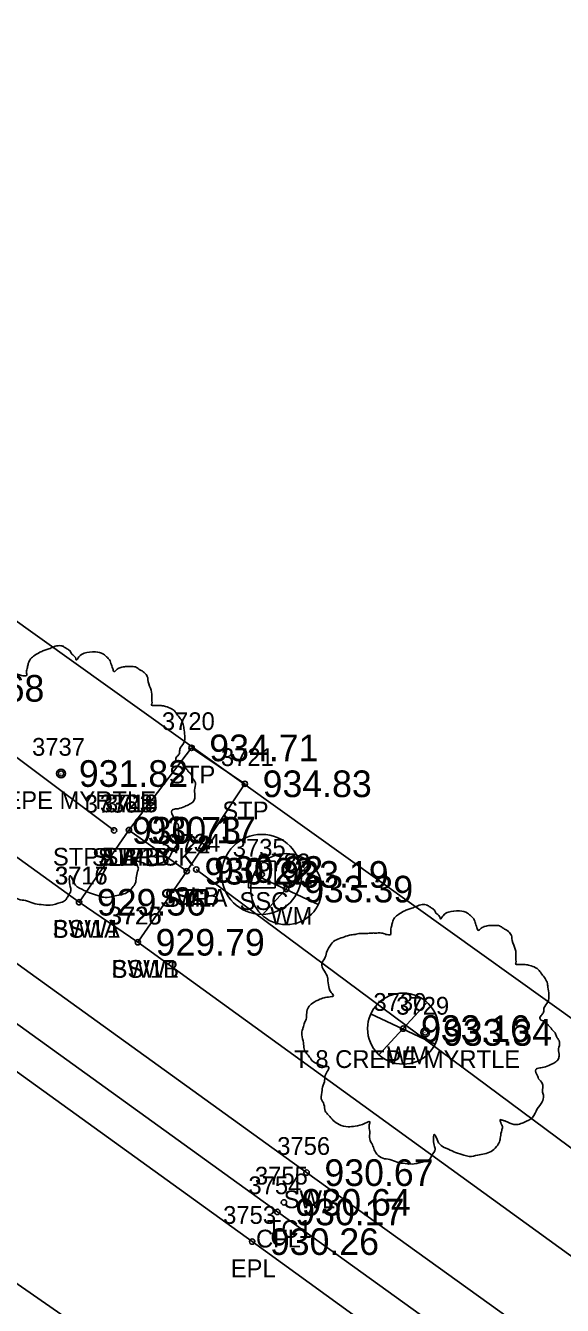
# Model space of a CAD drawing. Extents: x 1575382 to 1578175, y 1099175 to 1101955.
# Drawn here: x 1577419.4 to 1577449.6, y 1100924.7 to 1100996.7 of the extents above; entities that cross this region are included whole.
import ezdxf

# ---------------------------------------------------------------- set-up
doc = ezdxf.new("R2010")
doc.units = 0
for name, color, linetype in [('RD_EX_Bldg', 7, 'Continuous'), ('RD_EX_Conc', 7, 'Continuous'), ('RD_EX_Conc_txCode', 7, 'Continuous'), ('RD_EX_Road', 7, 'Continuous'), ('RD_EX_Road_txCode', 7, 'Continuous'), ('RD_EX_TX_Conc_ELEV', 7, 'Continuous'), ('RD_EX_TX_Misc_ELEV', 7, 'Continuous'), ('RD_EX_TX_Road_ELEV', 7, 'Continuous'), ('RD_EX_TX_UT_ELEV', 7, 'Continuous'), ('RD_EX_TX_VEG_ELEV', 7, 'Continuous'), ('RD_EX_UT', 7, 'Continuous'), ('RD_EX_UT_txCode', 7, 'Continuous'), ('RD_EX_VEG', 7, 'Continuous'), ('RD_EX_VEG_txCode', 7, 'Continuous'), ('RD_SMD_Locator', 7, 'Continuous')]:
    doc.layers.add(name, color=color, linetype=linetype)

msp = doc.modelspace()

# ---------------------------------------------------------------- linework, layer by layer
at = {"layer": 'RD_EX_Bldg'}
msp.add_lwpolyline([(1577366.782, 1101000.49), (1577471.682, 1100925.355), (1577510.624, 1100979.985), (1577405.723, 1101055.12), (1577366.782, 1101000.49)], dxfattribs=at)
at = {"layer": 'RD_EX_Conc'}
for p, q in [((1577422.404, 1100947.354), (1577425.205, 1100951.415)), ((1577428.453, 1100949.1), (1577425.708, 1100945.102))]:
    msp.add_line(p, q, dxfattribs=at)
for points in [[(1577260.091, 1101055.735), (1577271.299, 1101047.569), (1577312.394, 1101017.332), (1577352.653, 1100988.383), (1577392.281, 1100959.713), (1577433.556, 1100929.93), (1577452.436, 1100916.348), (1577457.816, 1100912.386)], [(1577352.786, 1100991.572), (1577355.363, 1100995.858), (1577382.695, 1100975.989), (1577386.313, 1100973.352), (1577395.614, 1100966.73), (1577398.827, 1100964.395), (1577422.404, 1100947.354), (1577425.708, 1100945.102), (1577453.601, 1100924.886), (1577456.819, 1100922.745)], [(1577352.786, 1100991.572), (1577393.938, 1100961.919), (1577435.198, 1100932.141), (1577453.925, 1100918.672), (1577452.73, 1100916.903)], [(1577425.205, 1100951.415), (1577428.727, 1100956.039), (1577431.725, 1100954.018), (1577428.453, 1100949.1), (1577425.205, 1100951.415)]]:
    msp.add_lwpolyline(points, dxfattribs=at)
at = {"layer": 'RD_EX_Road'}
msp.add_lwpolyline([(1577251.257, 1101061.341), (1577255.442, 1101056.285), (1577270.08, 1101045.564), (1577310.681, 1101015.777), (1577351.283, 1100986.437), (1577391.252, 1100957.766), (1577432.133, 1100928.26), (1577451.028, 1100914.552), (1577473.397, 1100898.426), (1577474.178, 1100899.605), (1577481.335, 1100895.669), (1577490.142, 1100894.697), (1577498.51, 1100899.091), (1577503.297, 1100907.838), (1577513.461, 1100934.773)], dxfattribs=at)
at = {"layer": 'RD_EX_UT'}
for p, q in [((1577433.423, 1100949.669), (1577431.923, 1100949.669)), ((1577431.923, 1100949.669), (1577431.923, 1100948.169)), ((1577432.7, 1100946.636), (1577435.368, 1100949.532)), ((1577433.423, 1100948.169), (1577433.423, 1100949.669)), ((1577432.219, 1100948.931), (1577435.85, 1100947.218)), ((1577431.923, 1100948.169), (1577433.423, 1100948.169)), ((1577439.271, 1100938.785), (1577441.939, 1100941.682)), ((1577438.79, 1100941.081), (1577442.421, 1100939.368))]:
    msp.add_line(p, q, dxfattribs=at)
msp.add_lwpolyline([(1577649.032, 1100804.001), (1577493.924, 1100873.726), (1577386.899, 1100948.146)], dxfattribs=at)
for centre, radius in [((1577432.673, 1100948.919), 2.25), ((1577434.052, 1100948.094), 2), ((1577440.623, 1100940.244), 2)]:
    msp.add_circle(centre, radius, dxfattribs=at)
at = {"layer": 'RD_EX_VEG'}
for p, q in [((1577424.371, 1100951.396), (1577401.873, 1100968.24)), ((1577456.285, 1100928.906), (1577428.995, 1100949.196))]:
    msp.add_line(p, q, dxfattribs=at)
for centre, radius in [((1577421.39, 1100954.596), 0.25), ((1577421.377, 1100954.578), 0.0001), ((1577441.865, 1100940.03), 0.25), ((1577441.852, 1100940.011), 0.0001)]:
    msp.add_circle(centre, radius, dxfattribs=at)
for points in [[(1577421.522, 1100961.764), (1577421.222, 1100961.789), (1577420.897, 1100961.689), (1577420.647, 1100961.589), (1577420.422, 1100961.514), (1577420.197, 1100961.414), (1577419.897, 1100961.239), (1577419.672, 1100961.039), (1577419.547, 1100960.789), (1577419.497, 1100960.564), (1577419.447, 1100960.289), (1577419.447, 1100960.114), (1577419.323, 1100960.089), (1577419.173, 1100960.114), (1577418.923, 1100960.189), (1577418.673, 1100960.189), (1577418.423, 1100960.189), (1577418.073, 1100960.164), (1577417.723, 1100960.164), (1577417.448, 1100960.114), (1577417.123, 1100960.064), (1577416.749, 1100959.939), (1577416.399, 1100959.814), (1577416.099, 1100959.565), (1577415.849, 1100959.09), (1577415.724, 1100958.74), (1577415.574, 1100958.49), (1577415.724, 1100958.04), (1577415.899, 1100957.69), (1577415.924, 1100957.49), (1577415.999, 1100957.066), (1577416.099, 1100956.841), (1577416.224, 1100956.641), (1577416.149, 1100956.616), (1577415.774, 1100956.566), (1577415.474, 1100956.466), (1577415.049, 1100956.241), (1577414.824, 1100956.016), (1577414.724, 1100955.691), (1577414.7, 1100955.341), (1577414.6, 1100955.142), (1577414.525, 1100954.867), (1577414.5, 1100954.792), (1577414.45, 1100954.467), (1577414.55, 1100954.017), (1577414.575, 1100953.667), (1577414.7, 1100953.442), (1577414.849, 1100953.267), (1577415.024, 1100953.017), (1577415.424, 1100952.793), (1577415.749, 1100952.693), (1577415.949, 1100952.668), (1577415.774, 1100952.168), (1577415.724, 1100951.818), (1577415.599, 1100951.418), (1577415.599, 1100951.343), (1577415.549, 1100950.868), (1577415.699, 1100950.543), (1577415.774, 1100950.169), (1577415.949, 1100949.944), (1577416.224, 1100949.644), (1577416.549, 1100949.419), (1577417.049, 1100949.294), (1577417.448, 1100949.319), (1577418.023, 1100949.494), (1577418.273, 1100949.569), (1577418.248, 1100949.394), (1577418.273, 1100949.019), (1577418.273, 1100948.594), (1577418.423, 1100948.27), (1577418.523, 1100947.995), (1577418.673, 1100947.745), (1577418.998, 1100947.52), (1577419.397, 1100947.445), (1577419.822, 1100947.295), (1577420.272, 1100947.22), (1577420.772, 1100947.195), (1577421.372, 1100947.345), (1577421.646, 1100947.47), (1577421.746, 1100947.645), (1577421.946, 1100948.02), (1577421.896, 1100948.245), (1577421.921, 1100948.844), (1577422.021, 1100948.669), (1577422.196, 1100948.319), (1577422.696, 1100948.02), (1577423.096, 1100947.845), (1577423.571, 1100947.695), (1577423.871, 1100947.62), (1577424.345, 1100947.695), (1577424.72, 1100947.77), (1577425.095, 1100947.895), (1577425.395, 1100948.17), (1577425.57, 1100948.444), (1577425.62, 1100948.719), (1577425.695, 1100949.094), (1577425.745, 1100949.269)], [(1577425.745, 1100949.269), (1577425.67, 1100949.444), (1577425.62, 1100949.694), (1577425.695, 1100949.669), (1577425.87, 1100949.619), (1577426.145, 1100949.494), (1577426.369, 1100949.419), (1577426.694, 1100949.444), (1577426.969, 1100949.544), (1577427.419, 1100949.819), (1577427.694, 1100950.294), (1577427.969, 1100950.693), (1577428.044, 1100951.018), (1577427.994, 1100951.243), (1577427.969, 1100951.743), (1577427.769, 1100951.993), (1577427.719, 1100952.118), (1577427.619, 1100952.518), (1577427.694, 1100952.568), (1577427.969, 1100952.618), (1577428.344, 1100952.743), (1577428.618, 1100952.867), (1577428.843, 1100953.042), (1577428.918, 1100953.267), (1577428.893, 1100953.667), (1577428.943, 1100954.067), (1577428.868, 1100954.217), (1577428.768, 1100954.367), (1577428.693, 1100954.567), (1577428.543, 1100954.717), (1577428.444, 1100954.867), (1577428.344, 1100954.967), (1577428.219, 1100955.117), (1577428.044, 1100955.241), (1577427.894, 1100955.291), (1577427.844, 1100955.441), (1577427.994, 1100955.641), (1577428.044, 1100955.741), (1577428.069, 1100955.966), (1577428.294, 1100956.316), (1577428.344, 1100956.716), (1577428.294, 1100957.141), (1577428.244, 1100957.416), (1577428.094, 1100957.69), (1577427.894, 1100957.94), (1577427.769, 1100958.115), (1577427.594, 1100958.24), (1577427.269, 1100958.365), (1577427.019, 1100958.415), (1577426.669, 1100958.415), (1577426.469, 1100958.465), (1577426.494, 1100958.515), (1577426.494, 1100958.665), (1577426.494, 1100958.94), (1577426.419, 1100959.39), (1577426.269, 1100959.889), (1577426.269, 1100959.914), (1577426.169, 1100960.164), (1577425.945, 1100960.364), (1577425.77, 1100960.464), (1577425.57, 1100960.589), (1577425.32, 1100960.614), (1577425.02, 1100960.614), (1577424.745, 1100960.564), (1577424.545, 1100960.464), (1577424.37, 1100960.339), (1577424.295, 1100960.489), (1577424.195, 1100960.789), (1577424.145, 1100960.939), (1577423.995, 1100961.114), (1577423.771, 1100961.314), (1577423.321, 1100961.439), (1577422.696, 1100961.364), (1577422.396, 1100961.164), (1577422.246, 1100960.989), (1577422.196, 1100961.114), (1577421.996, 1100961.314), (1577421.896, 1100961.489), (1577421.721, 1100961.614), (1577421.572, 1100961.714), (1577421.472, 1100961.764)], [(1577441.997, 1100947.197), (1577441.697, 1100947.222), (1577441.372, 1100947.122), (1577441.122, 1100947.022), (1577440.897, 1100946.947), (1577440.672, 1100946.847), (1577440.372, 1100946.672), (1577440.147, 1100946.472), (1577440.022, 1100946.222), (1577439.972, 1100945.997), (1577439.923, 1100945.723), (1577439.923, 1100945.548), (1577439.798, 1100945.523), (1577439.648, 1100945.548), (1577439.398, 1100945.623), (1577439.148, 1100945.623), (1577438.898, 1100945.623), (1577438.548, 1100945.598), (1577438.198, 1100945.598), (1577437.923, 1100945.548), (1577437.599, 1100945.498), (1577437.224, 1100945.373), (1577436.874, 1100945.248), (1577436.574, 1100944.998), (1577436.324, 1100944.523), (1577436.199, 1100944.173), (1577436.049, 1100943.923), (1577436.199, 1100943.474), (1577436.374, 1100943.124), (1577436.399, 1100942.924), (1577436.474, 1100942.499), (1577436.574, 1100942.274), (1577436.699, 1100942.074), (1577436.624, 1100942.049), (1577436.249, 1100941.999), (1577435.949, 1100941.899), (1577435.524, 1100941.674), (1577435.3, 1100941.449), (1577435.2, 1100941.124), (1577435.175, 1100940.775), (1577435.075, 1100940.575), (1577435, 1100940.3), (1577434.975, 1100940.225), (1577434.925, 1100939.9), (1577435.025, 1100939.45), (1577435.05, 1100939.1), (1577435.175, 1100938.875), (1577435.325, 1100938.701), (1577435.499, 1100938.451), (1577435.899, 1100938.226), (1577436.224, 1100938.126), (1577436.424, 1100938.101), (1577436.249, 1100937.601), (1577436.199, 1100937.251), (1577436.074, 1100936.851), (1577436.074, 1100936.776), (1577436.024, 1100936.302), (1577436.174, 1100935.977), (1577436.249, 1100935.602), (1577436.424, 1100935.377), (1577436.699, 1100935.077), (1577437.024, 1100934.852), (1577437.524, 1100934.727), (1577437.923, 1100934.752), (1577438.498, 1100934.927), (1577438.748, 1100935.002), (1577438.723, 1100934.827), (1577438.748, 1100934.452), (1577438.748, 1100934.028), (1577438.898, 1100933.703), (1577438.998, 1100933.428), (1577439.148, 1100933.178), (1577439.473, 1100932.953), (1577439.873, 1100932.878), (1577440.297, 1100932.728), (1577440.747, 1100932.653), (1577441.247, 1100932.628), (1577441.847, 1100932.778), (1577442.122, 1100932.903), (1577442.222, 1100933.078), (1577442.421, 1100933.453), (1577442.371, 1100933.678), (1577442.396, 1100934.278), (1577442.496, 1100934.103), (1577442.671, 1100933.753), (1577443.171, 1100933.453), (1577443.571, 1100933.278), (1577444.046, 1100933.128), (1577444.346, 1100933.053), (1577444.82, 1100933.128), (1577445.195, 1100933.203), (1577445.57, 1100933.328), (1577445.87, 1100933.603), (1577446.045, 1100933.878), (1577446.095, 1100934.153), (1577446.17, 1100934.527), (1577446.22, 1100934.702)], [(1577446.22, 1100934.702), (1577446.145, 1100934.877), (1577446.095, 1100935.127), (1577446.17, 1100935.102), (1577446.345, 1100935.052), (1577446.62, 1100934.927), (1577446.845, 1100934.852), (1577447.169, 1100934.877), (1577447.444, 1100934.977), (1577447.894, 1100935.252), (1577448.169, 1100935.727), (1577448.444, 1100936.127), (1577448.519, 1100936.452), (1577448.469, 1100936.676), (1577448.444, 1100937.176), (1577448.244, 1100937.426), (1577448.194, 1100937.551), (1577448.094, 1100937.951), (1577448.169, 1100938.001), (1577448.444, 1100938.051), (1577448.819, 1100938.176), (1577449.094, 1100938.301), (1577449.318, 1100938.476), (1577449.393, 1100938.701), (1577449.368, 1100939.1), (1577449.418, 1100939.5), (1577449.343, 1100939.65), (1577449.243, 1100939.8), (1577449.168, 1100940), (1577449.019, 1100940.15), (1577448.919, 1100940.3), (1577448.819, 1100940.4), (1577448.694, 1100940.55), (1577448.519, 1100940.675), (1577448.369, 1100940.725), (1577448.319, 1100940.875), (1577448.469, 1100941.075), (1577448.519, 1100941.174), (1577448.544, 1100941.399), (1577448.769, 1100941.749), (1577448.819, 1100942.149), (1577448.769, 1100942.574), (1577448.719, 1100942.849), (1577448.569, 1100943.124), (1577448.369, 1100943.374), (1577448.244, 1100943.548), (1577448.069, 1100943.673), (1577447.744, 1100943.798), (1577447.494, 1100943.848), (1577447.144, 1100943.848), (1577446.944, 1100943.898), (1577446.969, 1100943.948), (1577446.969, 1100944.098), (1577446.969, 1100944.373), (1577446.894, 1100944.823), (1577446.745, 1100945.323), (1577446.745, 1100945.348), (1577446.645, 1100945.598), (1577446.42, 1100945.797), (1577446.245, 1100945.897), (1577446.045, 1100946.022), (1577445.795, 1100946.047), (1577445.495, 1100946.047), (1577445.22, 1100945.997), (1577445.02, 1100945.897), (1577444.845, 1100945.772), (1577444.77, 1100945.922), (1577444.67, 1100946.222), (1577444.62, 1100946.372), (1577444.471, 1100946.547), (1577444.246, 1100946.747), (1577443.796, 1100946.872), (1577443.171, 1100946.797), (1577442.871, 1100946.597), (1577442.721, 1100946.422), (1577442.671, 1100946.547), (1577442.471, 1100946.747), (1577442.371, 1100946.922), (1577442.197, 1100947.047), (1577442.047, 1100947.147), (1577441.947, 1100947.197)]]:
    msp.add_spline(points, degree=3, dxfattribs=at)
at = {"layer": 'RD_SMD_Locator'}
for centre in [(1577428.727, 1100956.039), (1577421.39, 1100954.596), (1577431.725, 1100954.018), (1577424.371, 1100951.396), (1577425.205, 1100951.415), (1577425.205, 1100951.415), (1577425.205, 1100951.415), (1577428.995, 1100949.196), (1577428.453, 1100949.1), (1577428.453, 1100949.1), (1577432.673, 1100948.919), (1577434.052, 1100948.094), (1577422.404, 1100947.354), (1577422.404, 1100947.354), (1577425.708, 1100945.102), (1577425.708, 1100945.102), (1577440.623, 1100940.244), (1577441.865, 1100940.03), (1577435.198, 1100932.141), (1577433.919, 1100930.47), (1577433.556, 1100929.93), (1577432.133, 1100928.26)]:
    msp.add_circle(centre, 0.15, dxfattribs=at)

# ---------------------------------------------------------------- texts
at = {"layer": 'RD_EX_Conc_txCode'}
for s, p in [('3720', (1577427.058, 1100957.039)), ('3721', (1577430.378, 1100955.018)), ('STP', (1577427.46, 1100954.039)), ('3723', (1577423.575, 1100952.415)), ('3718', (1577423.859, 1100952.415)), ('3719', (1577423.859, 1100952.415)), ('STP', (1577430.457, 1100952.018)), ('3722', (1577426.823, 1100950.1)), ('3724', (1577426.823, 1100950.1)), ('STPA BRICK', (1577420.93, 1100949.415)), ('STPB', (1577423.465, 1100949.415)), ('SW1B', (1577423.725, 1100949.415)), ('3716', (1577421.034, 1100948.354)), ('3717', (1577421.057, 1100948.354)), ('SW1A', (1577426.957, 1100947.1)), ('STP', (1577427.185, 1100947.1)), ('3726', (1577424.054, 1100946.102)), ('3725', (1577424.078, 1100946.102)), ('SW1A', (1577420.908, 1100945.354)), ('BSW1', (1577420.923, 1100945.354)), ('SW1B', (1577424.227, 1100943.102)), ('BSW1', (1577424.227, 1100943.102)), ('3756', (1577433.544, 1100933.141)), ('3755', (1577432.289, 1100931.47)), ('3754', (1577431.926, 1100930.93)), ('SWL', (1577433.906, 1100930.141)), ('TC1', (1577432.958, 1100928.47)), ('CFL', (1577432.351, 1100927.93))]:
    msp.add_text(s, height=1, dxfattribs=at).set_placement(p)
at = {"layer": 'RD_EX_Road_txCode'}
for s, p in [('3753', (1577430.503, 1100929.26)), ('EPL', (1577430.929, 1100926.26))]:
    msp.add_text(s, height=1, dxfattribs=at).set_placement(p)
at = {"layer": 'RD_EX_TX_Conc_ELEV'}
for s, p in [('934.71', (1577429.727, 1100955.289)), ('934.83', (1577432.725, 1100953.268)), ('930.17', (1577426.205, 1100950.665)), ('930.17', (1577426.205, 1100950.665)), ('930.17', (1577426.205, 1100950.665)), ('930.22', (1577429.453, 1100948.35)), ('930.22', (1577429.453, 1100948.35)), ('929.56', (1577423.404, 1100946.604)), ('929.56', (1577423.404, 1100946.604)), ('929.79', (1577426.708, 1100944.352)), ('929.79', (1577426.708, 1100944.352)), ('930.67', (1577436.198, 1100931.391)), ('930.17', (1577434.556, 1100929.18)), ('930.64', (1577434.919, 1100929.72))]:
    msp.add_text(s, height=1.5, dxfattribs=at).set_placement(p)
at = {"layer": 'RD_EX_TX_Misc_ELEV'}
msp.add_text('930.68', height=1.5, dxfattribs=at).set_placement((1577414.314, 1100958.639))
at = {"layer": 'RD_EX_TX_Road_ELEV'}
msp.add_text('930.26', height=1.5, dxfattribs=at).set_placement((1577433.133, 1100927.51))
at = {"layer": 'RD_EX_TX_UT_ELEV'}
for s, p in [('933.19', (1577433.673, 1100948.169)), ('933.39', (1577435.052, 1100947.344)), ('933.16', (1577441.623, 1100939.494))]:
    msp.add_text(s, height=1.5, dxfattribs=at).set_placement(p)
at = {"layer": 'RD_EX_TX_VEG_ELEV'}
for s, p in [('931.82', (1577422.39, 1100953.846)), ('930.73', (1577425.371, 1100950.646)), ('930.92', (1577429.995, 1100948.446)), ('933.34', (1577442.865, 1100939.28))]:
    msp.add_text(s, height=1.5, dxfattribs=at).set_placement(p)
at = {"layer": 'RD_EX_UT_txCode'}
for s, p in [('3735', (1577431.043, 1100949.919)), ('3733', (1577432.422, 1100949.094)), ('SSC', (1577431.421, 1100946.919)), ('WM', (1577433.147, 1100946.094)), ('3730', (1577438.954, 1100941.244)), ('WM', (1577439.718, 1100938.244))]:
    msp.add_text(s, height=1, dxfattribs=at).set_placement(p)
at = {"layer": 'RD_EX_VEG_txCode'}
for s, p in [('3737', (1577419.76, 1100955.596)), ('T 8 CREPE MYRTLE', (1577414.023, 1100952.596)), ('3736', (1577422.718, 1100952.396)), ('3734', (1577427.365, 1100950.196)), ('SLA', (1577423.127, 1100949.396)), ('SLB', (1577427.767, 1100947.196)), ('3729', (1577440.235, 1100941.03)), ('T 8 CREPE MYRTLE', (1577434.499, 1100938.03))]:
    msp.add_text(s, height=1, dxfattribs=at).set_placement(p)

doc.saveas('drawing.dxf')
